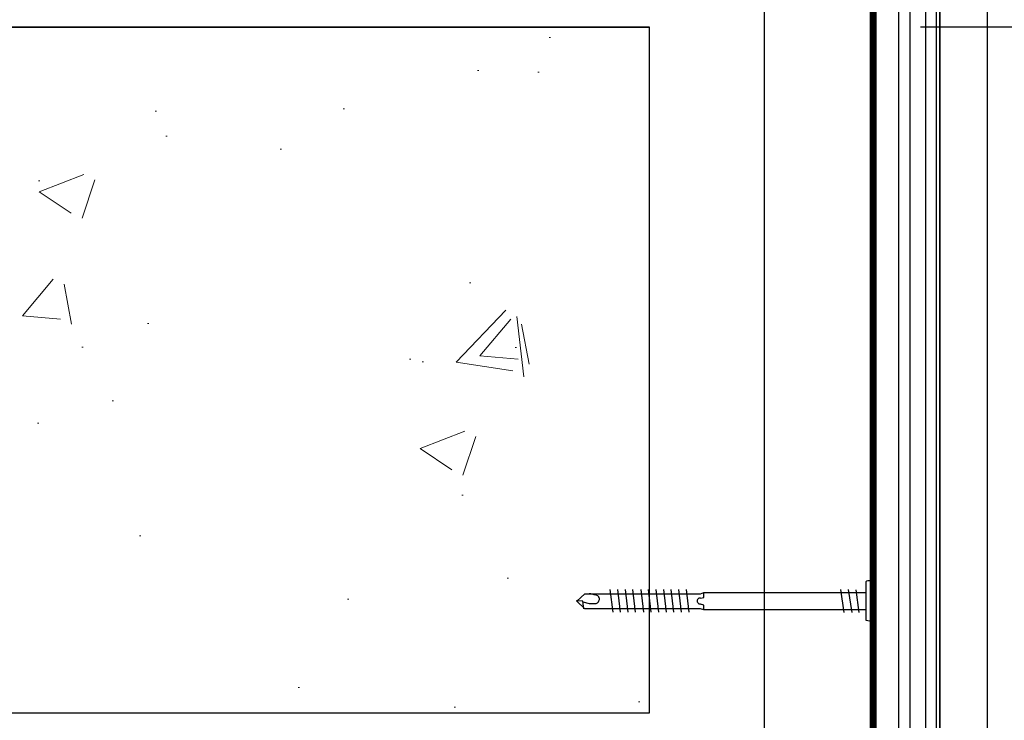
# Model space of a CAD drawing. Header units: millimetres. Extents: x -312551 to 250764, y -35891 to 59426.
# Tile 271 of 316: x 160160 to 160469, y 5992 to 6212. Entities that reach past the tile are written whole.
import ezdxf

# ---------------------------------------------------------------- set-up
doc = ezdxf.new("R2010")
doc.units = ezdxf.units.MM
doc.header["$LTSCALE"] = 2.5
doc.linetypes.add('HIDDEN', pattern=[0.375, 0.25, -0.125])
for name, color, linetype in [('A419100ND1', 7, 'Continuous'), ('NF ARCH', 4, 'Continuous'), ('NF-RC', 3, 'Continuous'), ('TERR TILE 500', 11, 'Continuous'), ('Terracotta Tile', 30, 'Continuous')]:
    doc.layers.add(name, color=color, linetype=linetype)
doc.layers.add('HATCH', color=4, linetype='Continuous', lineweight=13)
doc.linetypes.add('BATTING', pattern='A,0.0001,-0.1,[134,ltypeshp.shx,S=0.1,R=0,X=-0.1,Y=0],-0.2,[134,ltypeshp.shx,S=0.1,R=180,X=0.1,Y=0],-0.1', length=0.4001)

# ---------------------------------------------------------------- blocks, each defined once
blk = doc.blocks.new('Cladding STD fixing flat head')
at = {"color": 7}
for p, q in [((-2.79, 52.5), (-1.27, 52.5)), ((-1.27, 52.5), (-0.95, 53.51)), ((0.93, 53.51), (1.1, 52.5)), ((1.1, 52.5), (2.62, 52.5)), ((9.5, 0), (-9.5, 0)), ((-9.5, 0), (-9.5, -1.29)), ((9.5, -1.29), (-9.5, -1.29)), ((9.5, -1.29), (9.5, 0))]:
    blk.add_line(p, q, dxfattribs=at)
for points in [[(-2.79, 1.69), (-2.79, 52.5), (-2.45, 53.51), (-2.45, 89.75), (-0.08, 92.28), (2.28, 89.75), (2.28, 53.51), (2.62, 52.5), (2.62, 1.69)], [(-2.45, 90.08), (-0.08, 90.42), (0.08, 92.45)], [(-0.25, 90.42), (-0.76, 88.39), (-0.76, 87.55), (-0.76, 86.87), (-0.76, 86.19), (-0.59, 85.86), (-0.25, 85.52), (0.08, 85.35), (0.42, 85.18), (0.93, 85.18), (1.1, 85.35), (1.27, 85.35), (1.61, 85.69), (1.78, 86.19), (1.94, 86.87), (2.28, 87.89), (2.28, 88.39)], [(-3.47, 80.95), (3.64, 81.8)], [(-3.47, 78.58), (3.64, 79.43)], [(-3.47, 76.22), (3.64, 77.06)], [(-3.47, 73.85), (3.64, 74.69)], [(-3.47, 71.31), (3.64, 72.16)], [(-3.47, 68.95), (3.64, 69.79)], [(-3.47, 66.58), (3.64, 67.42)], [(-3.47, 64.21), (3.64, 65.06)], [(-3.47, 61.84), (3.64, 62.69)], [(-3.47, 59.48), (3.64, 60.32)], [(-3.47, 57.11), (3.64, 57.95)], [(-3.64, 8.46), (3.64, 9.47)], [(-3.64, 5.92), (3.64, 7.1)], [(-3.64, 3.72), (3.47, 4.73)], [(6.34, 0), (6.34, 1.01), (6.17, 1.52), (6, 1.69), (-5.83, 1.69), (-6, 1.69), (-6, 1.52), (-6.17, 1.01), (-6.34, 0), (6.34, 0), (6.34, 0)]]:
    blk.add_lwpolyline(points, dxfattribs=at)
at = {"layer": 'A419100ND1'}
blk.add_arc((-0.01, 53.6), 0.949, 355.635, 185.6812, dxfattribs=at)

msp = doc.modelspace()

# ---------------------------------------------------------------- hatches: boundary and pattern name
at = {"layer": 'HATCH'}
h = msp.add_hatch(dxfattribs=at)
h.set_pattern_fill('AR-CONC', color=256, scale=20, style=0)
h.set_pattern_definition([(50, (-1922246.55, -4418967.78), (143.4520365, -12.550427), [15, -165]), (355, (-1922246.55, -4418967.78), (-27.7502667, 150.4384267), [12, -132]), (100.4514, (-1922234.6, -4418968.82), (115.7018763, 137.8879084), [12.748038, -140.2284224]), (46.1842, (-1922246.55, -4418927.78), (213.44821, -33.103803), [22.5, -247.5]), (96.6356, (-1922228.76, -4418930.54), (186.932541, 194.823574), [19.122058, -210.3426]), (351.1842, (-1922246.55, -4418927.78), (186.932389, 194.82372), [18, -198]), (21, (-1922226.55, -4418937.78), (119.3814104, -80.523778), [15, -165]), (326, (-1922226.55, -4418937.78), (48.6630664, 145.030009), [12, -132]), (71.4514, (-1922216.6, -4418944.49), (168.0445257, 64.5060993), [12.748038, -140.2284224]), (37.5, (-1922246.55, -4418967.78), (2.43197106, 66.57877077), [0, -130.4, 0, -134, 0, -132.5]), (7.5, (-1922246.55, -4418967.78), (52.6139075, 78.8823424), [0, -76.4, 0, -127.4, 0, -50.5]), (327.5, (-1922291.15, -4418967.78), (106.76448723, -4.51097435), [0, -50, 0, -156, 0, -207]), (317.5, (-1922311.15, -4418967.78), (116.6372339, 20.0209965), [0, -65, 0, -103.6, 0, -147])])
edge = h.paths.add_edge_path()
edge.add_line((160357.8, 6209.47), (159898.04, 6209.47))
edge.add_spline(control_points=[(159898.04, 6209.47), (159893.3, 6209.43), (159888.55, 6209.38), (159883.79, 6209.47)], knot_values=[0, 0, 0, 0, 14.459418, 14.459418, 14.459418, 14.459418], degree=3, periodic=0)
edge.add_line((159883.79, 6209.47), (159457.8, 6209.47))
edge.add_line((159457.8, 6209.47), (159457.8, 5994.47))
edge.add_line((159457.8, 5994.47), (160357.8, 5994.47))
edge.add_line((160357.8, 5994.47), (160357.8, 6027.07))
edge.add_line((160357.8, 6027.07), (160337.22, 6027.07))
edge.add_line((160337.22, 6027.07), (160337.16, 6027.44))
edge.add_line((160337.16, 6027.44), (160334.84, 6029.61))
edge.add_line((160334.84, 6029.61), (160335.17, 6029.58))
edge.add_line((160335.17, 6029.58), (160337.55, 6031.81))
edge.add_line((160337.55, 6031.81), (160357.8, 6031.81))
edge.add_line((160357.8, 6031.81), (160357.8, 6209.47))

# ---------------------------------------------------------------- linework, layer by layer
at = {"color": 1, "linetype": 'Continuous'}
for p, q in [((160428.8, 6312.97), (160428.8, 5890.97)), ((160447.65, 6312.97), (160447.65, 5890.97))]:
    msp.add_line(p, q, dxfattribs=at)
at = {"linetype": 'Continuous'}
for p, q in [((160435.88, 6312.97), (160435.88, 5890.97)), ((160439.37, 6312.97), (160439.37, 5890.97)), ((160444.28, 6312.97), (160444.28, 5890.97))]:
    msp.add_line(p, q, dxfattribs=at)
at = {"color": 1, "linetype": 'BATTING', "ltscale": 75}
msp.add_line((160393.8, 5895.97), (160393.8, 6307.97), dxfattribs=at)
at = {"color": 7, "linetype": 'HIDDEN', "ltscale": 35, "const_width": 1}
msp.add_lwpolyline([(159860.49, 6312.47), (160428.3, 6312.47), (160428.3, 5891.47), (156242.47, 5891.47)], dxfattribs=at)
at = {"color": 3, "linetype": 'Continuous', "const_width": 2}
msp.add_lwpolyline([(160282.49, 5960.98), (160357.8, 5960.97), (160357.8, 5895.97), (160427.8, 5895.97), (160427.8, 6307.97), (160357.8, 6307.97), (160357.8, 6242.97), (160179.49, 6242.97)], dxfattribs=at)
at = {"layer": 'NF ARCH'}
for p, q in [((152962.8, 6209.47), (160357.8, 6209.47)), ((152962.8, 6209.47), (160357.8, 6209.47)), ((152747.8, 5994.47), (160357.8, 5994.47)), ((152747.8, 5994.47), (160357.8, 5994.47))]:
    msp.add_line(p, q, dxfattribs=at)
at = {"layer": 'NF-RC'}
for p, q in [((160357.8, 6209.47), (153747.8, 6209.47)), ((160357.8, 5994.47), (160357.8, 6209.47)), ((153747.8, 5994.47), (160357.8, 5994.47))]:
    msp.add_line(p, q, dxfattribs=at)
msp.add_lwpolyline([(160357.8, 5994.47), (160357.8, 6209.47)], dxfattribs=at)
at = {"layer": 'TERR TILE 500'}
msp.add_line((160730.28, 6209.47), (160442.8, 6209.47), dxfattribs=at)
at = {"layer": 'Terracotta Tile'}
for p, q in [((160463.8, 5855.97), (160463.8, 6347.97)), ((160448.8, 5870.97), (160448.8, 6332.97))]:
    msp.add_line(p, q, dxfattribs=at)
msp.add_lwpolyline([(160463.8, 5855.97), (160463.8, 6347.97), (160448.8, 6332.97), (160448.8, 5870.97), (160463.8, 5855.97)], dxfattribs=at)

# ---------------------------------------------------------------- block references
at = {"linetype": 'Continuous', "rotation": 90}
msp.add_blockref('Cladding STD fixing flat head', (160427.3, 6029.53), dxfattribs=at)

doc.saveas('drawing.dxf')
